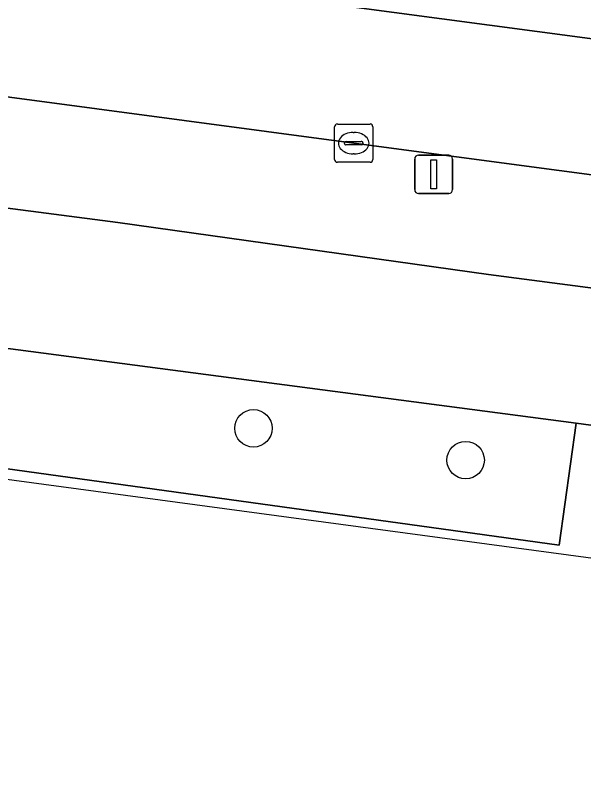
# Model space of a CAD drawing. Extents: x 155887 to 156869, y 383880 to 384678.
# Drawn here: x 156224.02 to 156238.85, y 383950.57 to 383970.89 of the extents above; entities that cross this region are included whole.
import ezdxf

# ---------------------------------------------------------------- set-up
doc = ezdxf.new("R2010")
doc.units = 0
for name, color, linetype in [('IMGEO_Berm_groen', 7, 'Continuous'), ('IMGEO_Boom', 7, 'Continuous'), ('IMGEO_Fietspad_gesloten', 7, 'Continuous'), ('IMGEO_Kolk', 7, 'Continuous'), ('IMGEO_Lichtmast', 7, 'Continuous'), ('IMGEO_Rijbaan_lokaal_gesloten', 7, 'Continuous'), ('IMGEO_Voetpad_gesloten', 7, 'Continuous')]:
    doc.layers.add(name, color=color, linetype=linetype)

msp = doc.modelspace()

# ---------------------------------------------------------------- linework, layer by layer
at = {"layer": 'IMGEO_Berm_groen'}
for points in [[(156217.278, 383973.317), (156217.332, 383973.269), (156217.42, 383973.215), (156217.591, 383973.143), (156355.813, 383954.767)], [(156274.463, 383962.028), (156254.172, 383964.712), (156232.85, 383967.556), (156217.144, 383969.655), (156217.083, 383969.641), (156216.937, 383969.596), (156216.776, 383969.501)], [(156216.639, 383969.177), (156216.369, 383967.018), (156216.347, 383966.84), (156217.655, 383966.653), (156226.69, 383965.478), (156236.368, 383964.123), (156243.285, 383963.219), (156254.921, 383961.665), (156268.441, 383959.872), (156287.382, 383957.354), (156307.823, 383954.602), (156323.65, 383952.522), (156338.567, 383950.525), (156350.172, 383948.959), (156353.825, 383948.5), (156355.356, 383948.3), (156355.61, 383950.323)]]:
    msp.add_lwpolyline(points, dxfattribs=at)
msp.add_lwpolyline([(156208.117, 383964.255), (156207.642, 383961.291), (156238.216, 383957.053), (156238.656, 383960.244)], close=True, dxfattribs=at)
at = {"layer": 'IMGEO_Boom'}
for centre in [(156230.232, 383960.108), (156235.773, 383959.278)]:
    msp.add_circle(centre, 0.489, dxfattribs=at)
at = {"layer": 'IMGEO_Fietspad_gesloten'}
for points in [[(156365.256, 383947.27), (156364.334, 383947.298), (156363.41, 383947.217), (156358.522, 383947.864), (156357.331, 383948.035), (156355.356, 383948.3), (156353.825, 383948.5), (156350.172, 383948.959), (156338.567, 383950.525), (156323.65, 383952.522), (156307.823, 383954.602), (156287.382, 383957.354), (156268.441, 383959.872), (156254.921, 383961.665), (156243.285, 383963.219), (156236.368, 383964.123), (156226.69, 383965.478), (156217.655, 383966.653)], [(156208.117, 383964.255), (156238.656, 383960.244), (156256.907, 383957.756), (156311.179, 383950.607), (156329.476, 383948.136), (156355.045, 383944.825), (156357.102, 383944.544), (156364.388, 383943.547), (156367.408, 383943.039), (156372.94, 383942.397), (156374.358, 383942.182), (156379.678, 383941.442), (156381.623, 383941.174), (156388.717, 383940.177), (156392.486, 383943.386)]]:
    msp.add_lwpolyline(points, dxfattribs=at)
at = {"layer": 'IMGEO_Kolk'}
for p, q in [((156232.349, 383967.128), (156232.349, 383967.98)), ((156232.424, 383968.054), (156233.276, 383968.054)), ((156233.35, 383967.98), (156233.35, 383967.128)), ((156232.837, 383967.834), (156232.862, 383967.834)), ((156232.608, 383967.548), (156232.608, 383967.56)), ((156233.046, 383967.511), (156232.648, 383967.511)), ((156232.651, 383967.597), (156233.049, 383967.597)), ((156233.092, 383967.56), (156233.092, 383967.548)), ((156232.86, 383967.274), (156232.835, 383967.274)), ((156233.276, 383967.054), (156232.424, 383967.054))]:
    msp.add_line(p, q, dxfattribs=at)
for points in [[(156232.349, 383967.128), (156232.349, 383967.98)], [(156232.424, 383968.054), (156233.276, 383968.054)], [(156233.35, 383967.98), (156233.35, 383967.128)], [(156233.276, 383967.054), (156232.424, 383967.054)]]:
    msp.add_lwpolyline(points, dxfattribs=at)
for centre, radius, start, end in [((156232.426, 383967.978), 0.0765, 91.552, 178.448), ((156232.426, 383967.978), 0.0765, 91.552, 178.448), ((156233.274, 383967.978), 0.0765, 1.552, 88.448), ((156233.274, 383967.978), 0.0765, 1.552, 88.448), ((156232.648, 383967.557), 0.0403, 85.8775, 175.7526), ((156232.645, 383967.547), 0.0366, 178.938, 274.7102), ((156233.049, 383967.554), 0.043, 264.8664, 352.4533), ((156233.053, 383967.559), 0.0386, 1.7309, 96.639), ((156232.426, 383967.13), 0.0765, 181.552, 268.448), ((156232.426, 383967.13), 0.0765, 181.552, 268.448), ((156233.274, 383967.13), 0.0765, 271.552, 358.448), ((156233.274, 383967.13), 0.0765, 271.552, 358.448)]:
    msp.add_arc(centre, radius, start, end, dxfattribs=at)
for centre, major_axis, ratio, start_param, end_param in [((156232.836, 383967.554), (-0.387, 0.002), 0.722429, 4.712389, 7.853982), ((156232.861, 383967.554), (-0.39, 0.002), 0.717154, 1.570796, 4.712389)]:
    msp.add_ellipse(centre, major_axis=major_axis, ratio=ratio, start_param=start_param, end_param=end_param, dxfattribs=at)
at = {"layer": 'IMGEO_Lichtmast'}
for p, q in [((156234.442, 383966.34), (156234.442, 383967.14)), ((156234.442, 383967.14), (156234.442, 383966.34)), ((156234.542, 383967.24), (156235.332, 383967.24)), ((156235.332, 383967.24), (156234.542, 383967.24)), ((156235.432, 383967.14), (156235.432, 383966.34)), ((156235.432, 383966.34), (156235.432, 383967.14)), ((156235.332, 383966.24), (156234.542, 383966.24)), ((156234.542, 383966.24), (156235.332, 383966.24))]:
    msp.add_line(p, q, dxfattribs=at)
msp.add_lwpolyline([(156234.862, 383967.115), (156235.012, 383967.115), (156235.012, 383966.365), (156234.862, 383966.365), (156234.862, 383967.115)], dxfattribs=at)
for centre, start, end in [((156234.542, 383967.14), 90, 180), ((156234.542, 383967.14), 90, 180), ((156235.332, 383967.14), 0, 90), ((156235.332, 383967.14), 360, 90), ((156234.542, 383966.34), 180, 270), ((156234.542, 383966.34), 180, 270), ((156235.332, 383966.34), 270, 0), ((156235.332, 383966.34), 270, 0)]:
    msp.add_arc(centre, 0.1, start, end, dxfattribs=at)
at = {"layer": 'IMGEO_Rijbaan_lokaal_gesloten'}
for points in [[(156171.96, 383979.209), (156171.459, 383975.77), (156171.984, 383975.692), (156191.265, 383973.109), (156210.599, 383970.53), (156214.252, 383970.042), (156217.144, 383969.655), (156232.85, 383967.556), (156254.172, 383964.712), (156274.463, 383962.028), (156295.746, 383959.197), (156318.075, 383956.25), (156339.376, 383953.436), (156343.573, 383952.873)], [(156352.104, 383951.496), (156353.236, 383951.3), (156355.198, 383950.89), (156355.813, 383954.767), (156217.591, 383973.143), (156214.618, 383973.538), (156171.96, 383979.209)]]:
    msp.add_lwpolyline(points, dxfattribs=at)
at = {"layer": 'IMGEO_Voetpad_gesloten'}
msp.add_lwpolyline([(156368.406, 383939.305), (156368.496, 383939.997), (156356.707, 383941.582), (156354.682, 383941.881), (156329.119, 383945.201), (156329.476, 383948.136), (156311.179, 383950.607), (156310.829, 383947.586), (156281.131, 383951.374), (156256.443, 383954.67), (156256.907, 383957.756), (156238.656, 383960.244), (156238.216, 383957.053), (156207.642, 383961.291), (156208.117, 383964.255), (156190.171, 383966.75), (156189.738, 383963.829), (156166.505, 383966.946), (156166.241, 383967.474), (156166.589, 383969.895), (156163.078, 383970.357), (156162.591, 383967.021)], close=True, dxfattribs=at)

doc.saveas('drawing.dxf')
